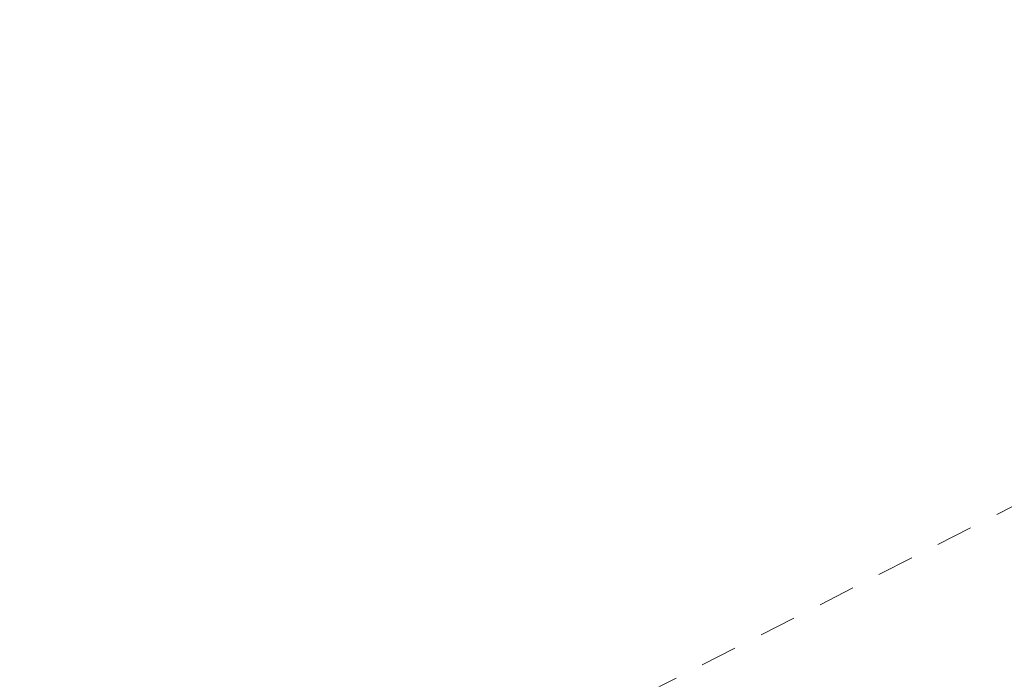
# Model space of a CAD drawing. Extents: x 1620708 to 2082925, y 607056 to 634194.
# Tile 217 of 656: x 1620935.12 to 1620938.47, y 607325.55 to 607327.8. Entities that reach past the tile are written whole.
import ezdxf

# ---------------------------------------------------------------- set-up
doc = ezdxf.new("R2010")
doc.units = 0
doc.header["$MEASUREMENT"] = 0
doc.linetypes.add('HIDDEN2', pattern=[0.1875, 0.125, -0.0625])
doc.layers.add('DT_X_Contour_Minor', color=1, linetype='HIDDEN2', lineweight=9, transparency=0.5)

msp = doc.modelspace()

# ---------------------------------------------------------------- linework, layer by layer
at = {"layer": 'DT_X_Contour_Minor', "transparency": 33554559, "elevation": 1046, "flags": 128}
msp.add_lwpolyline([(1621016.387, 607385.5492), (1621016.16, 607385.4121), (1621015.0219, 607384.7292), (1621013.1345, 607383.5981), (1621010.4978, 607382.0189), (1621002.4676, 607377.2103), (1620999.8069, 607375.6133), (1620997.8475, 607374.4285), (1620996.5892, 607373.656), (1620996.0322, 607373.2959), (1620995.4818, 607372.8852), (1620995.2404, 607372.7246), (1620994.9289, 607372.5511), (1620994.5474, 607372.3646), (1620994.0959, 607372.1651), (1620988.3757, 607369.743), (1620977.2635, 607365.0378), (1620974.5132, 607363.8508), (1620972.5029, 607362.9323), (1620971.2328, 607362.2822), (1620970.7027, 607361.9007), (1620970.276, 607361.2411), (1620970.1345, 607360.9973), (1620970.0303, 607360.7608), (1620969.9633, 607360.5315), (1620969.9335, 607360.3094), (1620969.9036, 607359.7267), (1620969.8835, 607359.4872), (1620969.8457, 607359.2055), (1620969.7903, 607358.8818), (1620969.7171, 607358.5159), (1620969.4983, 607357.4842), (1620969.4178, 607357.1325), (1620969.3403, 607356.8511), (1620969.2657, 607356.6399), (1620969.1941, 607356.4991), (1620969.0073, 607356.2172), (1620968.6772, 607355.9905), (1620967.8269, 607355.5219), (1620966.4564, 607354.8115), (1620964.5658, 607353.8592), (1620958.8307, 607350.9971), (1620957.0563, 607349.8253), (1620956.0344, 607348.4564), (1620955.7651, 607346.8905), (1620956.2483, 607345.1275), (1620958.5403, 607340.1634), (1620959.1053, 607338.4506), (1620959.0811, 607337.0354), (1620958.4678, 607335.9176), (1620957.2654, 607335.0973), (1620953.2735, 607333.3066), (1620951.9604, 607332.7178), (1620951.0152, 607332.2944), (1620950.4377, 607332.0363), (1620950.2281, 607331.9437), (1620949.1189, 607331.5143), (1620948.5969, 607331.2707), (1620947.4548, 607330.7039), (1620945.6927, 607329.8138), (1620943.3105, 607328.6006), (1620936.1312, 607324.9344), (1620933.5193, 607323.6629), (1620931.0681, 607322.598), (1620928.7774, 607321.7397), (1620926.6474, 607321.088), (1620921.1816, 607319.6256), (1620919.3563, 607319.1156), (1620917.9799, 607318.6826), (1620917.0524, 607318.3265), (1620916.5737, 607318.0473), (1620915.8957, 607317.4054), (1620915.4872, 607317.3256), (1620914.7705, 607317.5676), (1620913.7455, 607318.1313), (1620912.4122, 607319.0169), (1620908.4456, 607321.8074), (1620907.1045, 607322.7437), (1620906.0562, 607323.46), (1620905.3006, 607323.9562), (1620904.8377, 607324.2323), (1620903.9938, 607324.675), (1620903.7091, 607324.8211), (1620903.4881, 607324.9273), (1620903.3306, 607324.9937), (1620903.2368, 607325.0202), (1620903.0715, 607325.0377), (1620902.7819, 607324.8732), (1620902.0372, 607324.3664), (1620900.8374, 607323.5174), (1620899.1825, 607322.3261), (1620894.1625, 607318.6931), (1620892.5062, 607317.4986), (1620891.3024, 607316.6396), (1620890.5511, 607316.1163), (1620890.2522, 607315.9286), (1620890.0586, 607315.8756), (1620889.9668, 607315.8469), (1620889.8369, 607315.8006), (1620889.6688, 607315.7365), (1620889.4624, 607315.6548), (1620888.8612, 607315.4134), (1620888.4135, 607315.2242), (1620887.5212, 607314.8375), (1620886.1844, 607314.2533), (1620884.4031, 607313.4717), (1620879.06, 607311.1241), (1620877.1127, 607310.2317), (1620875.278, 607309.315), (1620873.556, 607308.3742), (1620871.9465, 607307.4092), (1620867.8049, 607304.8036), (1620866.3712, 607303.9206), (1620865.1762, 607303.2259), (1620864.2199, 607302.7196), (1620863.5024, 607302.4015), (1620861.9074, 607301.8044), (1620861.3445, 607301.5928), (1620860.852, 607301.406), (1620860.43, 607301.2438), (1620860.0784, 607301.1064), (1620859.2348, 607300.773), (1620858.561, 607300.5149), (1620857.1723, 607299.9908), (1620855.0687, 607299.2005), (1620854.7321, 607299.0744)], dxfattribs=at)

doc.saveas('drawing.dxf')
